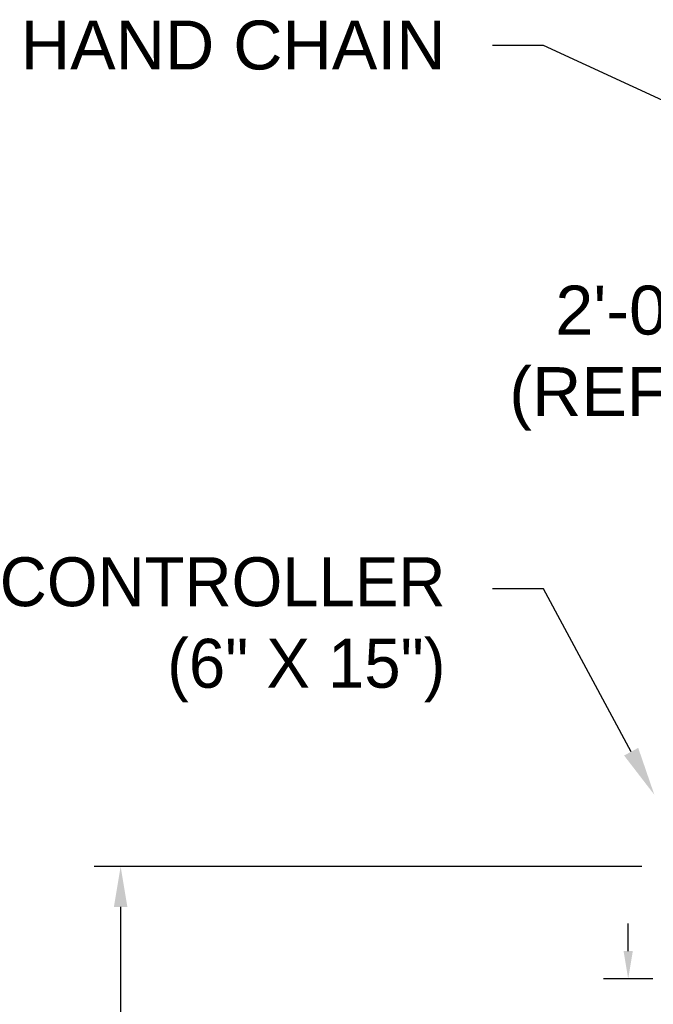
# Model space of a CAD drawing. Header units: inches. Extents: x 170 to 312, y 215 to 248.
# Tile 327 of 656: x 224.42 to 225.64, y 222.17 to 224.05. Entities that reach past the tile are written whole.
import ezdxf
from ezdxf import colors
from ezdxf.entities.mleader import LeaderData, LeaderLine
from ezdxf.math import Vec2, Vec3

# ---------------------------------------------------------------- set-up
doc = ezdxf.new("R2010")
doc.units = ezdxf.units.IN
doc.header["$LTSCALE"] = 0.25
doc.header["$MEASUREMENT"] = 0
doc.layers.add('ANNOTATIONS', color=1, linetype='Continuous')
doc.styles.add('ARIAL', font='arial.ttf', dxfattribs={"height": 0.09375})

msp = doc.modelspace()

# ---------------------------------------------------------------- linework, layer by layer
at = {"layer": 'ANNOTATIONS'}
for p, q in [((225.615, 222.42941), (224.56405, 222.42941)), ((224.61515, 222.35175), (224.61515, 221.55133)), ((225.58885, 222.26716), (225.58885, 222.3203)), ((225.63598, 222.21402), (225.54171, 222.21402))]:
    msp.add_line(p, q, dxfattribs=at)
for points in [[(224.62809, 222.35175), (224.6022, 222.35175), (224.61515, 222.42941)], [(225.5977, 222.26716), (225.57999, 222.26716), (225.58885, 222.21402)]]:
    msp.add_solid(points, dxfattribs=at)

# ---------------------------------------------------------------- texts
at = {"layer": 'ANNOTATIONS', "insert": (225.70993, 223.40353), "char_height": 0.09375, "attachment_point": 6, "style": 'ARIAL'}
msp.add_mtext('2\'-0"\\P(REF)', dxfattribs=at)

# ---------------------------------------------------------------- leaders
at = {"layer": 'ANNOTATIONS'}
ml = msp.add_multileader_mtext('Standard', dxfattribs=at)
ml.set_content('HAND CHAIN', color=256, style='ARIAL')
ml.set_leader_properties()
ml.build(insert=Vec2(0, 0))
ml.multileader.update_dxf_attribs({"dogleg_length": 0.36, "arrow_head_size": 0.09375})
ctx = ml.context
ctx.base_point, ctx.char_height, ctx.arrow_head_size, ctx.landing_gap_size, ctx.plane_origin = Vec3(224.35485, 224.00302), 0.09375, 0.09375, 0.09, Vec3(226.11362, 223.56979)
ctx.text_align_type = 2
notes = []
notes.append((ctx, [(0, (1, 1, 0), (225.42654, 224.00302), (-1, 0), 0.09796, [(0, [(226.1864, 223.65272)], 0, [])])]))
ctx.mtext.insert, ctx.mtext.alignment, ctx.mtext.flow_direction = Vec3(225.23859, 224.05069), 3, 5
ml = msp.add_multileader_mtext('Standard', dxfattribs=at)
ml.set_content('CONTROLLER\\P (6" X 15")', color=256, style='ARIAL')
ml.set_leader_properties()
ml.build(insert=Vec2(0, 0))
ml.multileader.update_dxf_attribs({"dogleg_length": 0.36, "arrow_head_size": 0.09375})
ctx = ml.context
ctx.base_point, ctx.char_height, ctx.arrow_head_size, ctx.landing_gap_size, ctx.plane_origin = Vec3(224.26167, 222.96131), 0.09375, 0.09375, 0.09, Vec3(226.11362, 222.52808)
ctx.text_align_type = 2
notes.append((ctx, [(0, (1, 1, 0), (225.42654, 222.96131), (-1, 0), 0.09796, [(0, [(225.63904, 222.56679)], 0, [])])]))
ctx.mtext.insert, ctx.mtext.alignment, ctx.mtext.flow_direction = Vec3(225.23859, 223.02197), 3, 5
for ctx, leaders in notes:
    for number, flags, end, landing, length, lines in leaders:
        leader = LeaderData()
        leader.index, (leader.has_last_leader_line, leader.has_dogleg_vector, leader.attachment_direction) = number, flags
        leader.last_leader_point, leader.dogleg_vector, leader.dogleg_length = Vec3(end), Vec3(landing), length
        for number, points, colour, breaks in lines:
            line = LeaderLine()
            line.index, line.vertices, line.color, line.breaks = number, Vec3.list(points), colors.encode_raw_color(colour), breaks
            leader.lines.append(line)
        ctx.leaders.append(leader)

doc.saveas('drawing.dxf')
